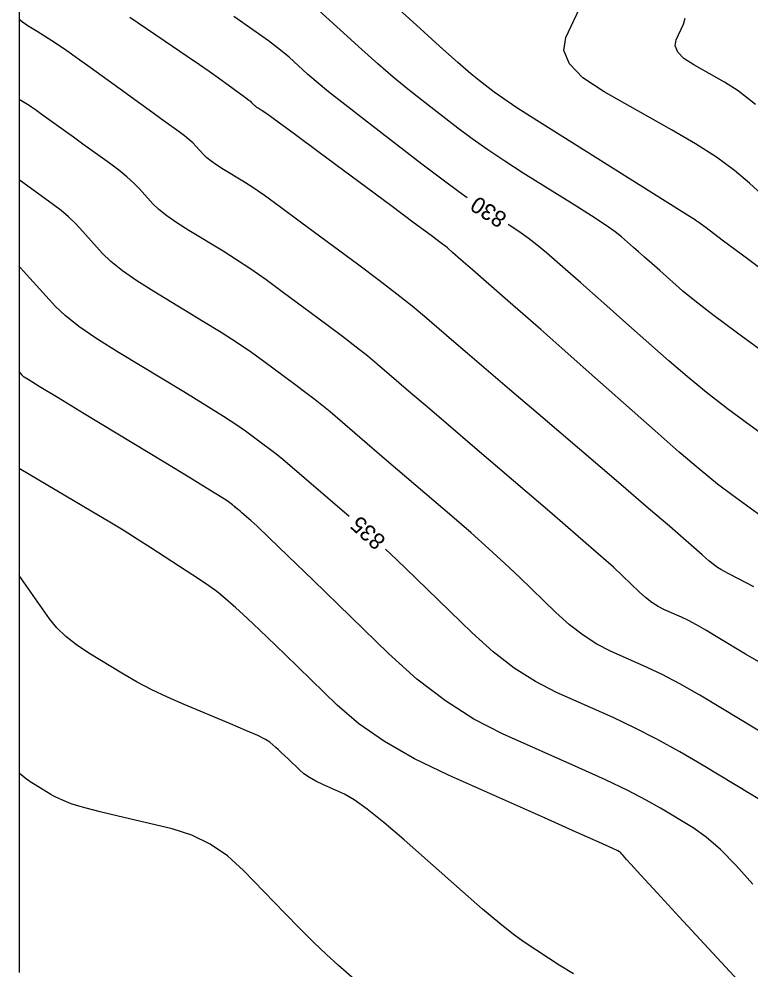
# Model space of a CAD drawing. Extents: x 2082232 to 2083549, y 592624 to 593832.
# Drawn here: x 2082231.79 to 2082263.19, y 593279.42 to 593320.25 of the extents above; entities that cross this region are included whole.
import ezdxf

# ---------------------------------------------------------------- set-up
doc = ezdxf.new("R2010")
doc.units = 0
for name, color, linetype in [('DT_X_Contour_Major', 7, 'Continuous'), ('DT_X_Contour_Minor', 7, 'Continuous'), ('DT_X_TIN_Hull', 7, 'Continuous')]:
    doc.layers.add(name, color=color, linetype=linetype)

msp = doc.modelspace()

# ---------------------------------------------------------------- linework, layer by layer
at = {"layer": 'DT_X_Contour_Major'}
for points in [[(2082251.011, 593312.573), (2082250.656, 593312.825), (2082249.925, 593313.367), (2082249.066, 593314.022), (2082246.604, 593315.922), (2082245.759, 593316.579), (2082245.071, 593317.125), (2082244.54, 593317.561), (2082244.165, 593317.886), (2082243.376, 593318.605), (2082243.006, 593318.916), (2082242.487, 593319.311), (2082241.821, 593319.79), (2082241.006, 593320.353)], [(2082265.814, 593300.864), (2082263.153, 593302.799), (2082262.188, 593303.516), (2082261.286, 593304.216), (2082260.449, 593304.899), (2082259.676, 593305.565), (2082257.701, 593307.319), (2082257.004, 593307.937), (2082256.396, 593308.474), (2082255.876, 593308.932), (2082255.445, 593309.31), (2082254.413, 593310.209), (2082254.024, 593310.537), (2082253.628, 593310.844), (2082253.228, 593311.131), (2082252.821, 593311.398), (2082252.772, 593311.429)], [(2082245.951, 593298.89), (2082243.104, 593301.331), (2082242.943, 593301.464), (2082242.748, 593301.619), (2082242.518, 593301.796), (2082242.254, 593301.995), (2082241.502, 593302.553), (2082241.125, 593302.815), (2082240.558, 593303.183), (2082239.802, 593303.656), (2082238.856, 593304.235), (2082236.081, 593305.92), (2082235.129, 593306.518), (2082234.356, 593307.048), (2082233.761, 593307.512), (2082233.345, 593307.908), (2082231.979, 593309.42), (2082231.854, 593309.559), (2082231.809, 593309.609), (2082231.787, 593309.633)], [(2082263.88, 593286.532), (2082261.145, 593288.196), (2082260.133, 593288.792), (2082259.151, 593289.334), (2082258.198, 593289.821), (2082257.274, 593290.254), (2082254.849, 593291.334), (2082253.94, 593291.798), (2082253.034, 593292.378), (2082252.131, 593293.076), (2082251.23, 593293.891), (2082248.829, 593296.22), (2082247.981, 593297.036), (2082247.508, 593297.482)]]:
    msp.add_lwpolyline(points, dxfattribs=at)
at = {"layer": 'DT_X_Contour_Minor'}
for points in [[(2082264.677, 593308.738), (2082263.099, 593309.913), (2082261.963, 593310.759), (2082261.269, 593311.276), (2082261.017, 593311.463), (2082260.907, 593311.543), (2082260.887, 593311.558), (2082260.874, 593311.567), (2082260.868, 593311.572), (2082260.855, 593311.583), (2082260.7, 593311.681), (2082260.239, 593311.971), (2082258.394, 593313.13), (2082255.116, 593315.19), (2082254.01, 593315.889), (2082253.151, 593316.442), (2082252.539, 593316.848), (2082252.173, 593317.108), (2082251.528, 593317.606), (2082251.178, 593317.895), (2082250.614, 593318.388), (2082249.834, 593319.085), (2082248.839, 593319.987), (2082245.899, 593322.663)], [(2082264.69, 593311.769), (2082263.129, 593313.202), (2082262.481, 593313.748), (2082261.708, 593314.313), (2082260.811, 593314.896), (2082259.789, 593315.497), (2082256.897, 593317.126), (2082255.981, 593317.73), (2082255.401, 593318.32), (2082255.157, 593318.897), (2082255.25, 593319.46), (2082255.944, 593320.944)], [(2082263.94, 593305.782), (2082262.614, 593306.754), (2082261.561, 593307.542), (2082260.78, 593308.147), (2082260.272, 593308.569), (2082259.282, 593309.448), (2082258.933, 593309.757), (2082258.628, 593310.027), (2082258.367, 593310.256), (2082258.151, 593310.445), (2082257.634, 593310.896), (2082257.362, 593311.109), (2082256.934, 593311.408), (2082256.349, 593311.793), (2082255.608, 593312.264), (2082253.423, 593313.637), (2082252.634, 593314.143), (2082251.903, 593314.633), (2082251.232, 593315.107), (2082250.62, 593315.565), (2082249.066, 593316.764), (2082248.469, 593317.237), (2082247.842, 593317.757), (2082247.187, 593318.323), (2082246.502, 593318.936), (2082244.638, 593320.634)], [(2082263.312, 593295.873), (2082262.683, 593296.199), (2082262.214, 593296.446), (2082261.906, 593296.614), (2082261.759, 593296.703), (2082261.579, 593296.834), (2082261.498, 593296.896), (2082261.389, 593296.986), (2082261.254, 593297.102), (2082261.091, 593297.245), (2082260.621, 593297.663), (2082260.3, 593297.942), (2082259.691, 593298.468), (2082258.793, 593299.239), (2082257.606, 593300.257), (2082254.058, 593303.298), (2082252.834, 593304.347), (2082251.029, 593305.894), (2082250.447, 593306.392), (2082249.182, 593307.477), (2082248.65, 593307.919), (2082248.003, 593308.434), (2082247.241, 593309.02), (2082246.363, 593309.678), (2082243.87, 593311.53), (2082243.014, 593312.161), (2082242.314, 593312.665), (2082241.77, 593313.042), (2082241.383, 593313.293), (2082240.56, 593313.793), (2082240.274, 593313.974), (2082240.036, 593314.141), (2082239.845, 593314.295), (2082239.701, 593314.435), (2082239.38, 593314.791), (2082239.244, 593314.929), (2082239.079, 593315.078), (2082238.884, 593315.236), (2082238.66, 593315.404), (2082238.021, 593315.867), (2082237.371, 593316.337), (2082236.919, 593316.664), (2082236.381, 593317.053), (2082234.835, 593318.173), (2082234.297, 593318.559), (2082233.845, 593318.878), (2082233.479, 593319.128), (2082233.197, 593319.311), (2082232.561, 593319.708), (2082232.347, 593319.842), (2082232.181, 593319.948), (2082232.064, 593320.025), (2082231.995, 593320.074), (2082231.787, 593320.234)], [(2082263.786, 593298.783), (2082262.366, 593299.816), (2082261.761, 593300.279), (2082261.012, 593300.89), (2082260.118, 593301.652), (2082259.08, 593302.562), (2082256.119, 593305.191), (2082255.077, 593306.115), (2082254.169, 593306.918), (2082253.397, 593307.597), (2082252.76, 593308.155), (2082251.242, 593309.479), (2082250.743, 593309.914), (2082250.383, 593310.228), (2082250.164, 593310.419), (2082250.084, 593310.489), (2082250.058, 593310.511), (2082249.905, 593310.626), (2082249.467, 593310.952), (2082248.743, 593311.49), (2082247.733, 593312.24), (2082244.66, 593314.522), (2082243.644, 593315.276), (2082242.899, 593315.826), (2082242.426, 593316.171), (2082242.226, 593316.312), (2082242.053, 593316.417), (2082241.993, 593316.455), (2082241.943, 593316.49), (2082241.903, 593316.523), (2082241.873, 593316.552), (2082241.805, 593316.627), (2082241.777, 593316.656), (2082241.742, 593316.687), (2082241.701, 593316.72), (2082241.654, 593316.756), (2082241.52, 593316.853), (2082241.444, 593316.907), (2082241.143, 593317.125), (2082240.917, 593317.289), (2082240.246, 593317.774), (2082239.941, 593317.992), (2082239.526, 593318.281), (2082239.003, 593318.64), (2082238.372, 593319.071), (2082236.542, 593320.316)], [(2082263.389, 593316.579), (2082262.639, 593317.158), (2082262.058, 593317.537), (2082260.735, 593318.282), (2082260.316, 593318.558), (2082260.051, 593318.828), (2082259.939, 593319.092), (2082259.981, 593319.35), (2082260.299, 593320.028), (2082260.373, 593320.29)], [(2082263.529, 593292.643), (2082262.961, 593292.975), (2082261.7, 593293.742), (2082261.252, 593294.009), (2082260.855, 593294.234), (2082260.507, 593294.418), (2082260.21, 593294.56), (2082259.483, 593294.884), (2082259.211, 593295.023), (2082258.94, 593295.196), (2082258.67, 593295.405), (2082258.4, 593295.649), (2082257.681, 593296.347), (2082257.29, 593296.709), (2082256.655, 593297.272), (2082255.777, 593298.036), (2082254.656, 593299), (2082251.341, 593301.841), (2082250.208, 593302.813), (2082249.294, 593303.596), (2082248.6, 593304.19), (2082247.156, 593305.428), (2082246.748, 593305.768), (2082246.251, 593306.162), (2082245.666, 593306.612), (2082244.993, 593307.117), (2082243.081, 593308.538), (2082242.384, 593309.046), (2082241.729, 593309.504), (2082241.114, 593309.914), (2082240.541, 593310.274), (2082239.067, 593311.169), (2082238.556, 593311.492), (2082238.13, 593311.791), (2082237.787, 593312.066), (2082237.53, 593312.317), (2082236.954, 593312.955), (2082236.712, 593313.202), (2082236.416, 593313.468), (2082236.067, 593313.752), (2082235.665, 593314.053), (2082234.522, 593314.881), (2082234.123, 593315.17), (2082233.784, 593315.415), (2082233.286, 593315.776), (2082232.781, 593316.141), (2082232.604, 593316.268), (2082232.451, 593316.375), (2082232.322, 593316.463), (2082232.218, 593316.53), (2082231.787, 593316.799)], [(2082264.713, 593288.968), (2082261.976, 593290.632), (2082261.004, 593291.211), (2082260.141, 593291.7), (2082259.387, 593292.099), (2082258.742, 593292.407), (2082257.166, 593293.109), (2082256.576, 593293.41), (2082255.987, 593293.787), (2082255.4, 593294.241), (2082254.815, 593294.77), (2082253.255, 593296.283), (2082252.635, 593296.873), (2082251.945, 593297.505), (2082251.184, 593298.182), (2082250.354, 593298.902), (2082248.045, 593300.881), (2082247.255, 593301.558), (2082245.13, 593303.379), (2082244.845, 593303.616), (2082244.5, 593303.891), (2082244.092, 593304.204), (2082243.623, 593304.556), (2082242.291, 593305.545), (2082241.755, 593305.93), (2082241.144, 593306.344), (2082240.458, 593306.785), (2082239.699, 593307.254), (2082237.574, 593308.544), (2082236.838, 593309.01), (2082236.223, 593309.442), (2082235.73, 593309.838), (2082235.358, 593310.2), (2082234.529, 593311.119), (2082234.217, 593311.449), (2082233.904, 593311.75), (2082233.588, 593312.023), (2082233.271, 593312.268), (2082231.787, 593313.342)], [(2082263.267, 593283.106), (2082262.544, 593283.921), (2082261.878, 593284.593), (2082261.268, 593285.125), (2082260.714, 593285.515), (2082259.313, 593286.367), (2082258.7, 593286.715), (2082257.911, 593287.12), (2082256.946, 593287.582), (2082255.806, 593288.1), (2082252.531, 593289.559), (2082251.305, 593290.185), (2082250.082, 593290.969), (2082248.861, 593291.912), (2082247.644, 593293.012), (2082244.403, 593296.156), (2082243.326, 593297.2), (2082242.525, 593297.973), (2082241.999, 593298.475), (2082241.75, 593298.706), (2082241.453, 593298.961), (2082241.351, 593299.048), (2082241.269, 593299.118), (2082241.207, 593299.171), (2082241.164, 593299.208), (2082241.077, 593299.282), (2082241.041, 593299.313), (2082240.996, 593299.348), (2082240.944, 593299.388), (2082240.884, 593299.433), (2082240.712, 593299.561), (2082240.495, 593299.7), (2082239.973, 593300.022), (2082239.146, 593300.528), (2082238.014, 593301.216), (2082234.588, 593303.295), (2082233.463, 593303.978), (2082232.658, 593304.468), (2082232.173, 593304.764), (2082232.007, 593304.867), (2082231.993, 593304.882), (2082231.985, 593304.892), (2082231.971, 593304.907), (2082231.95, 593304.93), (2082231.924, 593304.959), (2082231.787, 593305.111)], [(2082262.996, 593278.575), (2082260.118, 593281.699), (2082259.167, 593282.732), (2082258.472, 593283.488), (2082258.034, 593283.967), (2082257.851, 593284.169), (2082257.707, 593284.34), (2082257.656, 593284.398), (2082257.613, 593284.443), (2082257.577, 593284.477), (2082257.548, 593284.498), (2082257.481, 593284.539), (2082257.266, 593284.638), (2082256.67, 593284.906), (2082255.694, 593285.342), (2082254.338, 593285.947), (2082250.214, 593287.784), (2082248.756, 593288.489), (2082247.474, 593289.225), (2082246.369, 593289.993), (2082245.44, 593290.793), (2082243.2, 593292.966), (2082242.438, 593293.703), (2082241.834, 593294.281), (2082241.386, 593294.702), (2082241.095, 593294.966), (2082240.53, 593295.458), (2082240.273, 593295.665), (2082239.926, 593295.918), (2082239.49, 593296.218), (2082238.965, 593296.563), (2082237.444, 593297.545), (2082236.86, 593297.917), (2082236.25, 593298.297), (2082235.612, 593298.684), (2082234.948, 593299.08), (2082231.787, 593300.944)], [(2082255.573, 593279.259), (2082254.968, 593279.628), (2082254.505, 593279.924), (2082253.464, 593280.614), (2082253.005, 593280.944), (2082252.41, 593281.417), (2082251.677, 593282.033), (2082250.808, 593282.791), (2082248.307, 593285.003), (2082247.444, 593285.748), (2082246.73, 593286.323), (2082246.166, 593286.729), (2082245.752, 593286.965), (2082244.846, 593287.369), (2082244.527, 593287.522), (2082244.248, 593287.681), (2082244.011, 593287.844), (2082243.815, 593288.012), (2082243.348, 593288.466), (2082243.182, 593288.625), (2082243.036, 593288.763), (2082242.909, 593288.88), (2082242.803, 593288.975), (2082242.544, 593289.2), (2082242.366, 593289.313), (2082242.026, 593289.482), (2082241.524, 593289.707), (2082240.861, 593289.99), (2082238.876, 593290.817), (2082238.155, 593291.131), (2082237.48, 593291.453), (2082236.851, 593291.782), (2082236.269, 593292.119), (2082234.779, 593293.027), (2082234.255, 593293.374), (2082233.8, 593293.736), (2082233.415, 593294.111), (2082233.099, 593294.5), (2082231.787, 593296.35)], [(2082246.766, 593278.493), (2082245.483, 593279.629), (2082244.978, 593280.087), (2082244.428, 593280.611), (2082243.833, 593281.2), (2082243.192, 593281.855), (2082241.421, 593283.688), (2082240.732, 593284.315), (2082239.991, 593284.822), (2082239.2, 593285.208), (2082238.357, 593285.474), (2082236.043, 593286.024), (2082235.266, 593286.212), (2082234.669, 593286.363), (2082234.252, 593286.478), (2082234.017, 593286.557), (2082233.629, 593286.719), (2082233.491, 593286.779), (2082233.366, 593286.837), (2082233.254, 593286.895), (2082233.156, 593286.951), (2082232.409, 593287.406), (2082232.339, 593287.45), (2082232.269, 593287.497), (2082232.198, 593287.548), (2082232.126, 593287.602), (2082231.787, 593287.864)]]:
    msp.add_lwpolyline(points, dxfattribs=at)
at = {"layer": 'DT_X_TIN_Hull'}
msp.add_lwpolyline([(2082231.787, 593322.524), (2082231.787, 593319.977), (2082231.787, 593315.157), (2082231.787, 593310.49), (2082231.787, 593305.023), (2082231.787, 593304.172), (2082231.787, 593297.853), (2082231.787, 593296.997), (2082231.787, 593293.531), (2082231.787, 593288.458), (2082231.787, 593286.76), (2082231.787, 593284.747), (2082231.787, 593279.307)], dxfattribs=at)

# ---------------------------------------------------------------- texts
at = {"layer": 'DT_X_Contour_Major'}
for s, rotation, p in [('830', 147.0057, (2082252.771, 593311.828)), ('835', 137.8627, (2082247.567, 593297.916))]:
    msp.add_text(s, height=0.7, rotation=rotation, dxfattribs=at).set_placement(p)

doc.saveas('drawing.dxf')
